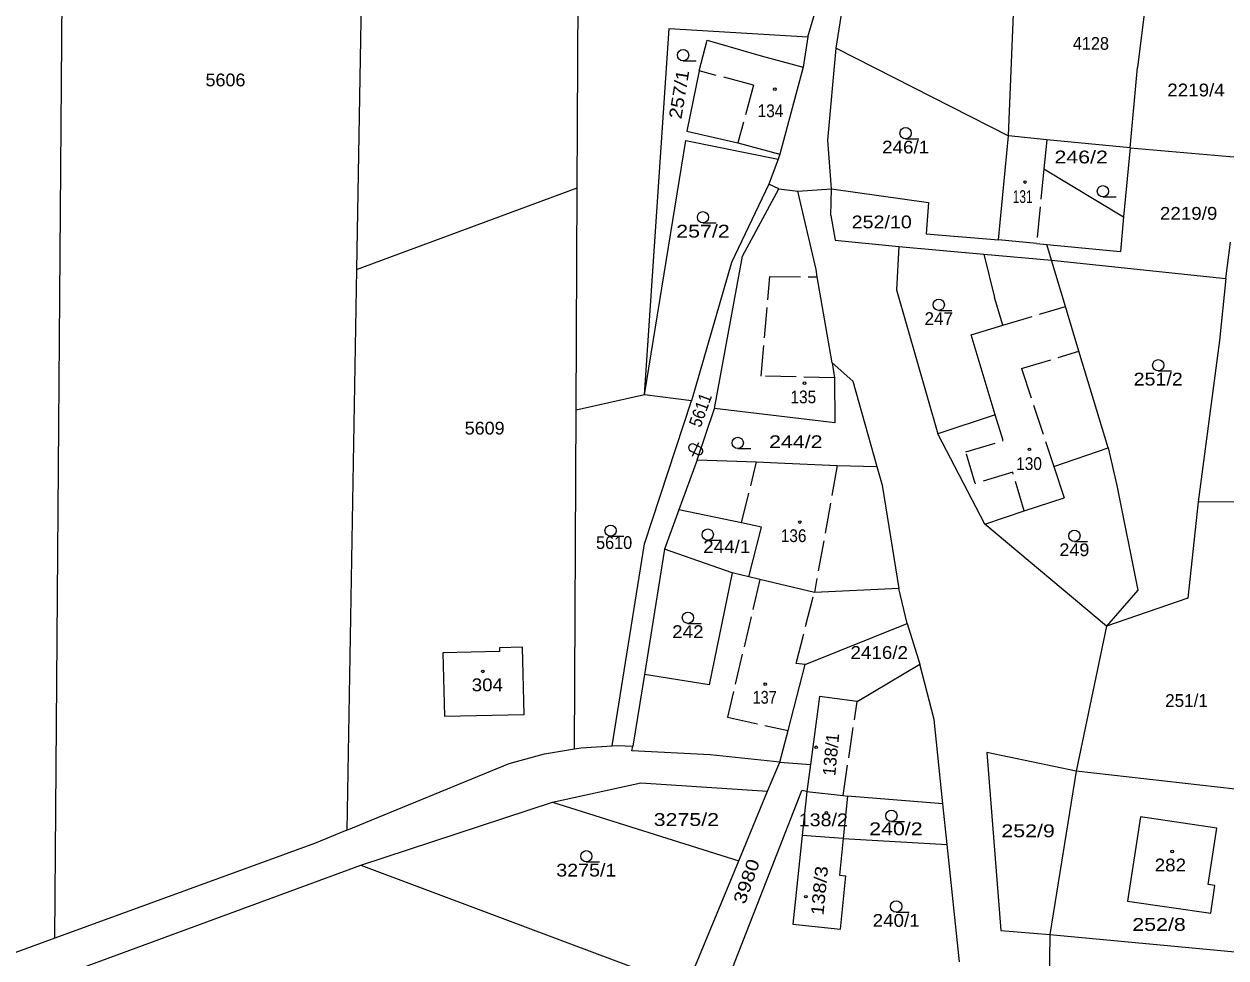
# Model space of a CAD drawing. Extents: x -590528 to -586543, y -1119609 to -1116685.
# Drawn here: x -588764.7 to -588604.8, y -1117977 to -1117852.7 of the extents above; entities that cross this region are included whole.
import ezdxf
from ezdxf.enums import TextEntityAlignment as Align

# ---------------------------------------------------------------- set-up
doc = ezdxf.new("R2010")
doc.units = 0
doc.header["$LTSCALE"] = 0.68
doc.linetypes.add('LONG_DASHED', pattern=[7.5, 6, -1.5])
for name, color, linetype, lineweight in [('1', 7, 'Continuous', 13), ('2', 7, 'LONG_DASHED', 13), ('3', 7, 'Continuous', 13), ('6', 7, 'Continuous', 13)]:
    doc.layers.add(name, color=color, linetype=linetype, lineweight=lineweight)

msp = doc.modelspace()

# ---------------------------------------------------------------- linework, layer by layer
at = {"layer": '1'}
for p, q in [((-588760.63, -1117974.34), (-588759.25, -1117797.78)), ((-588691.12, -1117874.52), (-588690.76, -1117798.31)), ((-588656.66, -1117855.95), (-588651.81, -1117825.28)), ((-588633.72, -1117867.6), (-588632.84, -1117845.2)), ((-588682.18, -1117902.06), (-588678.86, -1117853.3)), ((-588674.89, -1117858.96), (-588673.81, -1117854.88)), ((-588673.81, -1117854.88), (-588666.64, -1117856.97)), ((-588657.77, -1117868.16), (-588656.66, -1117855.95)), ((-588656.66, -1117855.95), (-588633.72, -1117867.6)), ((-588666.64, -1117856.97), (-588661.04, -1117858.48)), ((-588674.89, -1117858.96), (-588676.52, -1117866.96)), ((-588661.04, -1117858.48), (-588664.15, -1117870.04)), ((-588617.56, -1117869.2), (-588616.57, -1117858.49)), ((-588676.52, -1117866.96), (-588669.75, -1117868.53)), ((-588682.18, -1117902.06), (-588676.64, -1117868.23)), ((-588676.64, -1117868.23), (-588664.4, -1117870.72)), ((-588669.75, -1117868.53), (-588664.15, -1117870.04)), ((-588657.29, -1117874.65), (-588657.77, -1117868.16)), ((-588628.65, -1117868.11), (-588633.72, -1117867.6)), ((-588628.65, -1117868.11), (-588629.03, -1117871.97)), ((-588617.56, -1117869.2), (-588628.65, -1117868.11)), ((-588617.56, -1117869.2), (-588618.42, -1117878.35)), ((-588617.56, -1117869.2), (-588584.77, -1117872)), ((-588665.48, -1117873.69), (-588665.64, -1117874.02)), ((-588720.48, -1117885.36), (-588691.12, -1117874.52)), ((-588691.27, -1117904.09), (-588691.12, -1117874.52)), ((-588665.64, -1117874.02), (-588670.58, -1117884.46)), ((-588669.13, -1117883.59), (-588664.28, -1117874.66)), ((-588664.28, -1117874.66), (-588665.64, -1117874.02)), ((-588664.28, -1117874.66), (-588661.74, -1117874.94)), ((-588661.74, -1117874.94), (-588657.29, -1117874.65)), ((-588659.34, -1117885.39), (-588661.74, -1117874.94)), ((-588657.36, -1117878.19), (-588657.29, -1117874.65)), ((-588657.36, -1117878.19), (-588656.78, -1117881.48)), ((-588644.67, -1117880.64), (-588635.08, -1117881.42)), ((-588630, -1117881.91), (-588628.64, -1117882.04)), ((-588672.83, -1117903.88), (-588669.13, -1117883.59)), ((-588637.02, -1117883.33), (-588628.02, -1117884.13)), ((-588637.02, -1117883.33), (-588635.58, -1117889.1)), ((-588604.82, -1117886.59), (-588605.67, -1117894.84)), ((-588635.49, -1117904.72), (-588638.7, -1117894.07)), ((-588605.67, -1117894.84), (-588608.5, -1117916.3)), ((-588682.18, -1117902.06), (-588691.27, -1117904.09)), ((-588682.14, -1117921.89), (-588675.93, -1117902.84)), ((-588675.16, -1117910.68), (-588672.83, -1117903.88)), ((-588656.86, -1117905.77), (-588672.83, -1117903.88)), ((-588635.49, -1117904.72), (-588643.15, -1117907.26)), ((-588636.87, -1117919.24), (-588643.15, -1117907.26)), ((-588627.7, -1117911.57), (-588620.48, -1117909.09)), ((-588620.48, -1117909.09), (-588619.32, -1117914.11)), ((-588675.16, -1117910.68), (-588677.59, -1117917.36)), ((-588627.7, -1117911.57), (-588626.32, -1117915.75)), ((-588650.55, -1117914.06), (-588648.34, -1117927.82)), ((-588619.32, -1117914.11), (-588616.53, -1117928.05)), ((-588631.63, -1117917.5), (-588626.32, -1117915.75)), ((-588608.5, -1117916.3), (-588609.87, -1117929.1)), ((-588677.59, -1117917.36), (-588679.49, -1117922.58)), ((-588669.25, -1117919.1), (-588677.59, -1117917.36)), ((-588636.87, -1117919.24), (-588631.63, -1117917.5)), ((-588620.69, -1117932.82), (-588636.87, -1117919.24)), ((-588670.49, -1117925.75), (-588679.49, -1117922.58)), ((-588670.49, -1117925.75), (-588673.56, -1117940.62)), ((-588659.56, -1117928.35), (-588666.83, -1117926.62)), ((-588616.53, -1117928.05), (-588620.69, -1117932.82)), ((-588609.87, -1117929.1), (-588620.69, -1117932.82)), ((-588647.21, -1117932.49), (-588645.53, -1117937.89)), ((-588620.69, -1117932.82), (-588624.74, -1117952.12)), ((-588701.46, -1117936.19), (-588709.01, -1117936.36)), ((-588673.56, -1117940.62), (-588682.18, -1117939.24)), ((-588653.86, -1117942.84), (-588645.53, -1117937.89)), ((-588643.63, -1117945.25), (-588645.53, -1117937.89)), ((-588658.9, -1117942.18), (-588660.09, -1117951.24)), ((-588653.86, -1117942.84), (-588658.9, -1117942.18)), ((-588683.83, -1117949.4), (-588683.73, -1117948.8)), ((-588673.43, -1117949.95), (-588683.83, -1117949.4)), ((-588664.15, -1117950.93), (-588673.43, -1117949.95)), ((-588665.8, -1117954.76), (-588664.15, -1117950.93)), ((-588664.15, -1117950.93), (-588660.09, -1117951.24)), ((-588660.09, -1117951.24), (-588660.55, -1117954.8)), ((-588624.74, -1117952.12), (-588628.23, -1117973.84)), ((-588597.27, -1117955.25), (-588624.74, -1117952.12)), ((-588670.43, -1117978.2), (-588661.24, -1117954.68)), ((-588669.62, -1117964.03), (-588665.8, -1117954.76)), ((-588660.55, -1117954.8), (-588661.24, -1117954.68)), ((-588660.55, -1117954.8), (-588661.18, -1117960.68)), ((-588660.55, -1117954.8), (-588655.75, -1117955.37)), ((-588719.92, -1117964.64), (-588694.42, -1117956.25)), ((-588694.42, -1117956.25), (-588669.62, -1117964.03)), ((-588655.75, -1117955.37), (-588655.17, -1117955.44)), ((-588642.45, -1117956.45), (-588655.17, -1117955.44)), ((-588616.18, -1117958.17), (-588617.9, -1117969.42)), ((-588606, -1117959.68), (-588616.18, -1117958.17)), ((-588721.77, -1117959.96), (-588726.07, -1117961.72)), ((-588607.18, -1117967.21), (-588606, -1117959.68)), ((-588661.18, -1117960.68), (-588662.44, -1117972.45)), ((-588655.74, -1117961.08), (-588661.18, -1117960.68)), ((-588655.74, -1117961.08), (-588641.88, -1117961.86)), ((-588726.07, -1117961.72), (-588760.63, -1117974.34)), ((-588640.24, -1117977.46), (-588641.88, -1117961.86)), ((-588760.88, -1117979.71), (-588719.92, -1117964.64)), ((-588719.92, -1117964.64), (-588676.56, -1117980.86)), ((-588676.56, -1117980.86), (-588669.62, -1117964.03)), ((-588656.23, -1117965.97), (-588655.38, -1117966.06)), ((-588760.63, -1117974.34), (-588789.02, -1117984.7)), ((-588634.75, -1117973.32), (-588628.23, -1117973.84)), ((-588628.23, -1117973.84), (-588628.41, -1117986.05)), ((-588628.23, -1117973.84), (-588600.36, -1117976.47))]:
    msp.add_line(p, q, dxfattribs=at)
for points in [[(-588690.76, -1117798.31), (-588719.16, -1117808.83), (-588720.48, -1117885.36), (-588721.77, -1117959.96), (-588700.15, -1117951.11)], [(-588660.45, -1117854.43), (-588658.26, -1117847.01), (-588656.96, -1117839), (-588654.49, -1117824.36)], [(-588615.1, -1117846.71), (-588615.32, -1117848.49), (-588616.57, -1117858.49)], [(-588678.86, -1117853.3), (-588660.45, -1117854.43), (-588661.04, -1117858.48)], [(-588630, -1117881.91), (-588635.08, -1117881.42), (-588633.72, -1117867.6)], [(-588664.15, -1117870.04), (-588664.4, -1117870.72), (-588665.48, -1117873.69)], [(-588629.03, -1117871.97), (-588618.42, -1117878.35), (-588618.85, -1117883)], [(-588657.29, -1117874.65), (-588644.4, -1117876.45), (-588644.67, -1117880.64)], [(-588656.78, -1117881.48), (-588648.34, -1117882.31), (-588637.02, -1117883.33)], [(-588648.34, -1117882.31), (-588648.65, -1117888.1), (-588643.15, -1117907.26)], [(-588628.02, -1117884.13), (-588628.64, -1117882.04), (-588618.85, -1117883)], [(-588628.02, -1117884.13), (-588604.82, -1117886.59), (-588604.22, -1117881.75)], [(-588670.58, -1117884.46), (-588675.93, -1117902.84), (-588682.18, -1117902.06)], [(-588620.48, -1117909.09), (-588624.36, -1117896.25), (-588626.16, -1117890.28), (-588628.02, -1117884.13)], [(-588657.18, -1117897.79), (-588659.17, -1117886.37), (-588659.34, -1117885.39)], [(-588638.7, -1117894.07), (-588634.48, -1117892.79), (-588635.58, -1117889.1)], [(-588657.18, -1117897.79), (-588654.45, -1117900.25), (-588651.25, -1117911.59), (-588650.55, -1117914.06)], [(-588657.18, -1117897.79), (-588656.89, -1117899.79), (-588656.86, -1117905.77)], [(-588700.15, -1117951.11), (-588695.45, -1117949.8), (-588691.49, -1117949.13), (-588691.27, -1117904.09)], [(-588675.16, -1117910.68), (-588667.24, -1117910.98), (-588664.45, -1117911.09)], [(-588664.45, -1117911.09), (-588656.51, -1117911.43), (-588651.25, -1117911.59)], [(-588592.06, -1117912.86), (-588592.7, -1117916.38), (-588608.5, -1117916.3)], [(-588668.28, -1117926.28), (-588666.61, -1117919.65), (-588669.25, -1117919.1)], [(-588691.49, -1117949.13), (-588690.63, -1117948.99), (-588686.48, -1117948.75), (-588682.14, -1117921.89)], [(-588679.49, -1117922.58), (-588682.18, -1117939.24), (-588683.73, -1117948.8)], [(-588666.83, -1117926.62), (-588668.28, -1117926.28), (-588670.49, -1117925.75)], [(-588660.77, -1117937.91), (-588647.21, -1117932.49), (-588648.34, -1117927.82), (-588659.56, -1117928.35)], [(-588698.19, -1117944.59), (-588698.39, -1117935.63), (-588701.47, -1117935.7), (-588701.46, -1117936.19)], [(-588709.01, -1117936.36), (-588708.79, -1117944.82), (-588698.19, -1117944.59)], [(-588664.15, -1117950.93), (-588663.05, -1117946.7), (-588660.77, -1117937.91)], [(-588641.88, -1117961.86), (-588642.45, -1117956.45), (-588643.63, -1117945.25)], [(-588686.48, -1117948.75), (-588685.76, -1117948.71), (-588683.73, -1117948.8)], [(-588624.74, -1117952.12), (-588636.63, -1117949.63), (-588634.75, -1117973.32)], [(-588694.42, -1117956.25), (-588682.64, -1117953.66), (-588665.8, -1117954.76)], [(-588655.17, -1117955.44), (-588655.74, -1117961.08), (-588656.23, -1117965.97)], [(-588662.44, -1117972.45), (-588656.1, -1117973.14), (-588655.38, -1117966.06)], [(-588617.9, -1117969.42), (-588606.83, -1117971.02), (-588606.29, -1117967.34), (-588607.18, -1117967.21)]]:
    msp.add_lwpolyline(points, dxfattribs=at)
at = {"layer": '2'}
for p, q in [((-588667.68, -1117860.84), (-588674.89, -1117858.96)), ((-588667.68, -1117860.84), (-588669.75, -1117868.53)), ((-588629.03, -1117871.97), (-588630, -1117881.91)), ((-588634.48, -1117892.79), (-588626.16, -1117890.28)), ((-588631.99, -1117898.56), (-588624.36, -1117896.25)), ((-588631.99, -1117898.56), (-588627.7, -1117911.57)), ((-588634.45, -1117908.14), (-588635.49, -1117904.72)), ((-588639.43, -1117909.65), (-588634.45, -1117908.14)), ((-588638.16, -1117913.86), (-588639.43, -1117909.65)), ((-588669.25, -1117919.1), (-588667.24, -1117910.98)), ((-588656.51, -1117911.43), (-588659.56, -1117928.35)), ((-588633.18, -1117912.36), (-588638.16, -1117913.86)), ((-588631.63, -1117917.5), (-588633.18, -1117912.36)), ((-588655.75, -1117955.37), (-588653.86, -1117942.84))]:
    msp.add_line(p, q, dxfattribs=at)
for points in [[(-588656.89, -1117899.79), (-588666.62, -1117899.56), (-588665.49, -1117886.33), (-588659.17, -1117886.37)], [(-588666.83, -1117926.62), (-588671.12, -1117944.95), (-588663.05, -1117946.7)], [(-588660.77, -1117937.91), (-588662, -1117937.79), (-588659.56, -1117928.35)]]:
    msp.add_lwpolyline(points, dxfattribs=at)
at = {"layer": '6'}
for p, q in [((-588677.03, -1117857.61), (-588675.28, -1117857.61)), ((-588647.42, -1117867.99), (-588645.67, -1117867.99)), ((-588621.17, -1117875.71), (-588619.42, -1117875.71)), ((-588674.38, -1117879.18), (-588672.63, -1117879.18)), ((-588643.01, -1117890.81), (-588641.26, -1117890.81)), ((-588613.82, -1117898.86), (-588612.07, -1117898.86)), ((-588675.785, -1117910.201), (-588674.915, -1117908.399)), ((-588674.682, -1117909.067), (-588675.583, -1117908.632)), ((-588675.117, -1117909.968), (-588676.018, -1117909.533)), ((-588669.76, -1117909.2), (-588668.01, -1117909.2)), ((-588686.67, -1117920.87), (-588684.92, -1117920.87)), ((-588673.75, -1117921.39), (-588672, -1117921.39)), ((-588624.97, -1117921.56), (-588623.22, -1117921.56)), ((-588676.39, -1117932.46), (-588674.64, -1117932.46)), ((-588649.31, -1117958.81), (-588647.56, -1117958.81)), ((-588689.9, -1117964.18), (-588688.15, -1117964.18)), ((-588648.68, -1117970.87), (-588646.93, -1117970.87))]:
    msp.add_line(p, q, dxfattribs=at)
for centre, radius in [((-588677.03, -1117856.86), 0.75), ((-588664.8302, -1117861.3804), 0.175), ((-588647.42, -1117867.24), 0.75), ((-588631.5402, -1117873.7404), 0.175), ((-588621.17, -1117874.96), 0.75), ((-588674.38, -1117878.43), 0.75), ((-588643.01, -1117890.06), 0.75), ((-588613.82, -1117898.11), 0.75), ((-588660.8702, -1117900.5104), 0.175), ((-588669.76, -1117908.45), 0.75), ((-588630.9602, -1117909.3004), 0.175), ((-588686.67, -1117920.12), 0.75), ((-588673.75, -1117920.64), 0.75), ((-588661.5102, -1117918.9704), 0.175), ((-588624.97, -1117920.81), 0.75), ((-588676.39, -1117931.71), 0.75), ((-588703.6602, -1117938.8404), 0.175), ((-588666.0902, -1117940.5504), 0.175), ((-588659.3102, -1117948.9404), 0.175), ((-588657.9702, -1117957.6704), 0.175), ((-588649.31, -1117958.06), 0.75), ((-588689.9, -1117963.43), 0.75), ((-588611.9602, -1117962.8104), 0.175), ((-588660.6902, -1117968.8104), 0.175), ((-588648.68, -1117970.12), 0.75)]:
    msp.add_circle(centre, radius, dxfattribs=at)
for centre, start, end in [((-588675.8003, -1117909.0826), 64.22857, 244.22856), ((-588674.8997, -1117909.5174), 244.22856, 64.22856)]:
    msp.add_arc(centre, 0.5, start, end, dxfattribs=at)

# ---------------------------------------------------------------- texts
at = {"layer": '3'}
for s, width, p in [('4128', 0.95, (-588622.77, -1117856.15)), ('2219/4', 1.1, (-588608.7905, -1117862.35)), ('134', 0.9, (-588665.4, -1117865.11)), ('246/1', 1.1, (-588647.4205, -1117869.94)), ('246/2', 1.25, (-588624.07, -1117871.26)), ('131', 0.7, (-588631.85, -1117876.53)), ('252/10', 1.15, (-588650.6, -1117879.9)), ('2219/9', 1.1, (-588609.7705, -1117878.76)), ('257/2', 1.25, (-588674.38, -1117881.13)), ('251/2', 1.15, (-588613.82, -1117900.81)), ('135', 0.9, (-588661.03, -1117903.18)), ('244/2', 1.25, (-588662.03, -1117909.14)), ('130', 0.9, (-588631.0005, -1117912.05)), ('136', 0.9, (-588662.32, -1117921.64)), ('244/1', 1.1, (-588671.2205, -1117923.09)), ('249', 1.05, (-588624.9705, -1117923.51)), ('242', 1.1, (-588676.39, -1117934.41)), ('2416/2', 1.1, (-588650.9305, -1117937.18)), ('137', 0.85, (-588666.1705, -1117943.14)), ('3275/2', 1.25, (-588676.591, -1117959.4)), ('138/2', 1.15, (-588658.3705, -1117959.44)), ('240/2', 1.25, (-588648.71, -1117960.63)), ('252/9', 1.25, (-588631.13, -1117960.9)), ('3275/1', 1.15, (-588689.9005, -1117966.13)), ('282', 1.1, (-588612.2, -1117965.45)), ('240/1', 1.1, (-588648.681, -1117972.82)), ('252/8', 1.25, (-588613.7095, -1117973.36))]:
    msp.add_text(s, height=1.7, dxfattribs=dict(at, width=width)).set_placement(p, align=Align.CENTER)
for s, width, p in [('5606', 1.05, (-588740.563, -1117861.01)), ('5609', 1.05, (-588706.083, -1117907.33)), ('5610', 0.95, (-588688.603, -1117922.56)), ('304', 1.1, (-588705.153, -1117941.48))]:
    msp.add_text(s, height=1.7, dxfattribs=dict(at, width=width)).set_placement(p)
for s, rotation, width, p in [('257/1', 80.615, 1.15, (-588676.727, -1117862.2116)), ('3980', 70.76, 1.2, (-588667.7919, -1117967.0496)), ('138/3', 84.454, 1.15, (-588658.0425, -1117968.0886))]:
    msp.add_text(s, height=1.7, rotation=rotation, dxfattribs=dict(at, width=width)).set_placement(p, align=Align.CENTER)
for s, p in [('247', (-588643.0105, -1117892.76)), ('251/1', (-588610.0505, -1117943.57))]:
    msp.add_text(s, height=1.7, dxfattribs=at).set_placement(p, align=Align.CENTER)
at = {"layer": '3', "width": 0.9}
msp.add_text('5611', height=1.7, rotation=70.015, dxfattribs=at).set_placement((-588674.709, -1117906.497))
at = {"layer": '3'}
msp.add_text('138/1', height=1.7, rotation=84.626, dxfattribs=at).set_placement((-588656.5126, -1117949.9806), align=Align.CENTER)

doc.saveas('drawing.dxf')
